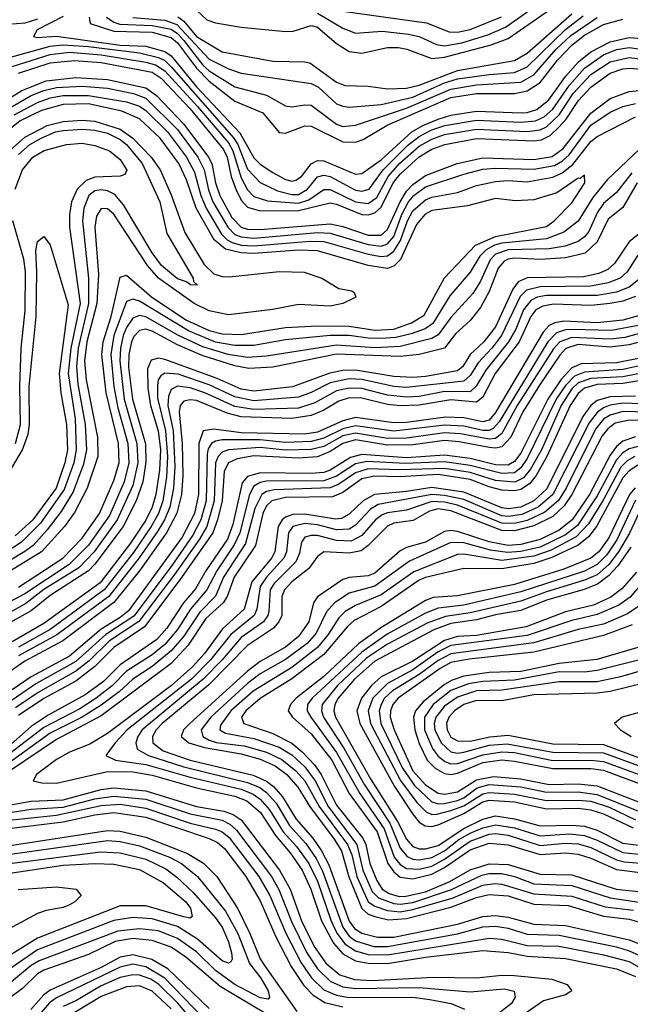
# Model space of a CAD drawing. Header units: inches. Extents: x 501365 to 657855, y 482276 to 547543.
# Tile 510 of 656: x 572054 to 573974, y 535148 to 538242. Entities that reach past the tile are written whole.
import ezdxf

# ---------------------------------------------------------------- set-up
doc = ezdxf.new("R2010")
doc.units = ezdxf.units.IN
doc.header["$MEASUREMENT"] = 0
doc.layers.add('A5573', color=7, linetype='Continuous')

msp = doc.modelspace()

# ---------------------------------------------------------------- linework, layer by layer
at = {"layer": 'A5573', "color": 5}
for points, elevation in [([(572611, 538271), (572642.1, 538242.1), (572670, 538232.3), (572750, 538218.9), (572890, 538204.7), (572913.4, 538206.6), (572970, 538224.3), (572990, 538218.4), (573050, 538167.8), (573090, 538142.4), (573130, 538136.8), (573210, 538154.8), (573245.4, 538154.6), (573271, 538150), (573350, 538119.9), (573390, 538124.7), (573536.6, 538163.4), (573590, 538183), (573770.6, 538310)], 3420), ([(572990, 538262.8), (573070, 538215.2), (573110, 538200.1), (573193.4, 538206.6), (573276.7, 538196.7), (573310, 538189), (573364.2, 538164.2), (573390, 538160.4), (573444.4, 538170), (573525.7, 538194.3), (573581.5, 538218.5), (573687.3, 538292.7)], 3440), ([(572110, 538243.8), (572070, 538231.8), (571990, 538225.3)], 3260), ([(572190, 538252.2), (572109.1, 538210), (572096.9, 538190), (572110, 538186.6), (572169.9, 538190.1), (572370, 538162.6), (572450, 538159.2), (572510, 538142.5), (572530, 538128.7), (572610, 538030.9), (572746.3, 537886.3), (572790, 537807.7), (572810, 537787.9), (572850, 537762.4), (572890, 537740.1), (572910, 537734.4), (572922.5, 537737.5), (572939.6, 537750), (572970, 537789.7), (572990, 537800.2), (573010, 537799.1), (573110, 537757), (573130, 537758.9), (573190, 537802.2), (573286.6, 537890), (573321, 537910), (573369.9, 537930), (573410, 537941.8), (573490, 537954.7), (573630.7, 537949.3), (573650, 537950.2), (573679.9, 537960.1), (573717.5, 537990), (573770, 538063.7), (573811.2, 538110), (573850, 538141.7), (573910, 538172.7), (573970, 538186), (574010, 538182.9)], 3280), ([(572272.2, 538250), (572274.9, 538230), (572350, 538206.4), (572470, 538203.1), (572530, 538186.4), (572550.5, 538170), (572610, 538089.6), (572650, 538048.9), (572730, 537986.3), (572818.4, 537950), (572870, 537888.3), (572890, 537885.5), (572950, 537908.8), (572970, 537907.5), (573070, 537858.9), (573110, 537857.8), (573134.2, 537865.8), (573209.4, 537910.6), (573410, 537997.3), (573490, 538010.6), (573610, 538010.2), (573650, 538018.3), (573690, 538045.1), (573744.5, 538115.5), (573790, 538162.5), (573830, 538193.3), (573890, 538227.5), (573950, 538243.5)], 3320), ([(572326.8, 538250), (572350, 538234.1), (572368.5, 538228.5), (572470, 538224.5), (572530, 538212.2), (572550, 538199.1), (572570, 538177), (572630, 538099.4), (572650, 538081.8), (572730, 538031), (572830, 538004.7), (572890, 537971.9), (572910, 537968), (572950, 537974.8), (572970, 537973.2), (573050, 537914.3), (573070, 537906.5), (573110, 537910.9), (573270, 537964.1), (573410, 538024.5), (573490, 538038), (573630, 538046.4), (573670.5, 538069.5), (573741.2, 538150), (573787.1, 538192.9), (573870, 538249.3)], 3340), ([(572409.7, 538249.7), (572510, 538241.1), (572547.7, 538227.7), (572650, 538118.6), (572710, 538088), (572750, 538074.5), (572970, 538041.9), (572993.7, 538030), (573050, 537977.9), (573070, 537970.1), (573090, 537967.9), (573190, 537976.3), (573290, 537998.5), (573390, 538044.3), (573430, 538056), (573530, 538070.3), (573610, 538076.2), (573650, 538094.6), (573770, 538211.5), (573825.7, 538254.3)], 3360), ([(572551.1, 538251.1), (572570, 538237.2), (572610, 538189.5), (572690, 538141.2), (572850, 538112.3), (572950, 538110.4), (572966.5, 538106.5), (573050, 538045.6), (573075.9, 538035.9), (573150, 538033.8), (573210, 538024.8), (573270, 538027.1), (573310, 538036.4), (573430, 538082.8), (573610, 538113.8), (573650, 538137), (573790, 538260.7)], 3380), ([(573070, 538269.6), (573332.8, 538232.8), (573404.3, 538204.3), (573430, 538203.4), (573470, 538211.6), (573569, 538251)], 3460), ([(572017.3, 538122.6), (572150, 538158.9), (572190, 538163.7), (572270, 538158.1), (572430, 538137.7), (572490, 538123.6), (572510, 538113.9), (572530, 538094.6), (572727.4, 537870), (572739.8, 537850), (572770, 537773), (572810, 537730.7), (572864.7, 537704.7), (572910, 537692.6), (572930, 537693.3), (572959.2, 537710), (572990, 537748.1), (573010, 537754.1), (573030, 537749), (573110, 537706.7), (573130, 537702.9), (573152.6, 537710), (573196.7, 537770), (573273.1, 537846.9), (573310, 537875.6), (573350, 537896.3), (573390.5, 537910), (573490, 537926.4), (573630, 537920.3), (573675.9, 537924.1), (573702.5, 537937.5), (573730, 537961.2), (573783, 538037), (573830.2, 538089.8), (573890, 538132.2), (573930, 538148.8), (573970, 538155), (574090, 538138)], 3260), ([(572030, 538095.4), (572150, 538133.2), (572210, 538140), (572310, 538131.5), (572450, 538109.1), (572480.3, 538100.3), (572510, 538081.7), (572612.7, 537970), (572710, 537854.9), (572724, 537830), (572750, 537744.9), (572770, 537707.1), (572790, 537686.5), (572833.5, 537673.5), (572930, 537666), (572963.4, 537676.6), (573010, 537708.2), (573030, 537708.2), (573110, 537669.4), (573150, 537664.6), (573176.4, 537683.6), (573212.7, 537750), (573248.3, 537790), (573310, 537844.4), (573350, 537867.2), (573390, 537881.1), (573490, 537898.1), (573650, 537891.2), (573690, 537895.7), (573710, 537906), (573750, 537943), (573794.6, 538010), (573850, 538070), (573910, 538109.5), (573970, 538123.4), (574052.8, 538112.8)], 3240), ([(572050, 538074), (572150, 538106.8), (572226, 538114), (572310, 538108), (572470, 538077.8), (572498.7, 538058.7), (572590, 537961.9), (572694.3, 537834.3), (572706.3, 537810), (572719.1, 537750), (572733.3, 537710), (572750, 537675.6), (572770, 537652.8), (572810, 537641.8), (572930, 537642.7), (573030, 537666.4), (573050, 537662.8), (573129.5, 537630.5), (573150, 537628.9), (573170, 537635.6), (573190, 537653), (573228.4, 537730), (573250, 537757.1), (573310, 537811.4), (573350, 537834.9), (573390.4, 537849.6), (573490, 537869.4), (573670, 537862), (573695, 537865), (573721.7, 537878.3), (573750, 537905.3), (573772, 537930), (573811.3, 537988.7), (573850, 538030.6), (573910, 538074.4), (573950, 538088.2), (573970, 538090.2), (574050, 538084.1)], 3220), ([(571990, 537976.8), (572060.5, 538019.5), (572136.7, 538050), (572230, 538060.9), (572330, 538054.2), (572450, 538028), (572484, 538004), (572570, 537913.5), (572647, 537810), (572657.8, 537790), (572669.7, 537729.7), (572682.8, 537690), (572720.7, 537620.7), (572749.9, 537589.9), (572770, 537583.8), (572810, 537582.7), (573030, 537600.5), (573070, 537592.4), (573150, 537565.2), (573190, 537565.5), (573210, 537582.7), (573250.1, 537669.9), (573270, 537703.1), (573290, 537724.2), (573330, 537753.1), (573429.8, 537790.2), (573510, 537808.3), (573670, 537802.6), (573728.1, 537811.9), (573762.5, 537837.5), (573850, 537948.4), (573910, 537994.4), (573970, 538017.1), (574164.8, 538035.2)], 3180), ([(572010, 537958.2), (572090, 538003.9), (572130, 538019.9), (572170, 538029.5), (572250, 538033.6), (572330, 538026.7), (572411.8, 538010), (572450, 537995.6), (572550, 537896.8), (572613.4, 537810), (572633.8, 537770), (572647.5, 537707.6), (572661.4, 537670), (572708.3, 537590), (572730, 537567.7), (572750, 537559.8), (572790, 537556.2), (572990, 537573), (573030, 537571.9), (573150, 537535.7), (573190, 537530.5), (573210, 537538.4), (573230, 537561.2), (573255.2, 537630), (573276.4, 537670), (573292.7, 537690), (573330, 537717.4), (573450, 537757.2), (573510, 537772.3), (573550, 537776.1), (573670, 537772.5), (573735.5, 537784.5), (573761, 537799), (573781.9, 537818.1), (573850, 537910.4), (573910, 537952.1), (573950, 537969.5), (573990, 537979.2)], 3160), ([(572036.4, 537943.6), (572110, 537982.2), (572150, 537996.5), (572190, 538004.4), (572270, 538004.3), (572390, 537984.2), (572430, 537970.9), (572450, 537957.3), (572518.7, 537890), (572578.2, 537810), (572603.2, 537763.2), (572623, 537690), (572639.9, 537650), (572688.5, 537568.5), (572706.5, 537550), (572721.8, 537541.8), (572750, 537534.2), (572790, 537531.7), (572966.1, 537546.1), (573010, 537545.6), (573150, 537505.2), (573190, 537497.8), (573210, 537500.7), (573230, 537514.6), (573251.1, 537548.9), (573273, 537610), (573290, 537642.1), (573330, 537676.3), (573350, 537684.3), (573430, 537699), (573490, 537721), (573550, 537733.7), (573590, 537736.6), (573650, 537733.1), (573730, 537747.2), (573759.3, 537760.7), (573792.7, 537787.3), (573850, 537859.8), (573870, 537875.3), (573990, 537936.6)], 3140), ([(572050, 536459.3), (572189.4, 536550), (572250, 536612.6), (572305.2, 536690), (572350, 536794.1), (572366.2, 536850), (572364.6, 536910), (572325.9, 537070), (572311.8, 537190), (572316.3, 537230), (572341.9, 537310), (572370, 537433.5), (572390, 537439.5), (572469.7, 537370), (572578.5, 537298.5), (572650, 537265.8), (572690, 537254.7), (572750, 537253.4), (572890, 537274.6), (572990, 537280.2), (573090, 537279.6), (573170, 537266.7), (573229.9, 537270.1), (573285.9, 537290), (573325.8, 537314.2), (573390, 537431.4), (573486.7, 537533.3), (573550, 537561.3), (573710, 537592.5), (573734.8, 537610), (573790, 537666.3), (573830.8, 537730), (573830, 537753.7), (573816.3, 537743.7), (573810, 537744.5), (573742.3, 537697.7), (573670, 537676.4), (573612.8, 537672.8), (573550, 537680.7), (573462.3, 537657.7), (573350, 537642.9), (573327.3, 537630), (573301.1, 537598.9), (573251.5, 537488.5), (573231.5, 537468.5), (573210, 537460), (573150, 537469.4), (572990, 537516.2), (572930, 537518.2), (572790, 537507.6), (572749.2, 537509.2), (572700.8, 537520.8), (572665.4, 537550), (572608.3, 537650), (572578.8, 537738.8), (572554, 537790), (572496, 537870), (572430, 537930.3), (572375, 537955), (572270, 537977.5), (572190, 537975.4), (572122.6, 537957.4), (572055.7, 537924.3), (572011.5, 537888.5)], 3120), ([(572022.1, 537830), (572070, 537872.8), (572140.1, 537910), (572190, 537922.6), (572250, 537927), (572290, 537923.4), (572370, 537898), (572409.8, 537870), (572466.8, 537810), (572495.6, 537770), (572530, 537691.6), (572573, 537573), (572633.4, 537473.4), (572664, 537444), (572690, 537435.6), (572713.9, 537433.9), (572870, 537450.8), (572948.7, 537448.7), (573003.9, 537430), (573057.7, 537397.7), (573098, 537390), (573105.2, 537385.2), (573110.4, 537370), (573070.2, 537350), (573030, 537342.4), (572930, 537347), (572850, 537331.6), (572710, 537314.5), (572650, 537327.1), (572602.2, 537350), (572490.6, 537430), (572455.5, 537470), (572350, 537631), (572330, 537647.6), (572310, 537648.9), (572294.9, 537625.1), (572289.7, 537590.3), (572301.3, 537441.3), (572296.7, 537350), (572264.7, 537230), (572257.9, 537170), (572263.1, 537110), (572298.4, 536930), (572299.6, 536870), (572266, 536770), (572226.4, 536693.6), (572195, 536650), (572122, 536570), (571630, 536268.8)], 3080), ([(572050, 537818.8), (572086.1, 537850), (572121.3, 537870), (572166.2, 537890), (572190, 537894.6), (572250, 537898.4), (572290, 537895.4), (572330, 537885.2), (572370, 537865.7), (572390, 537850), (572439.4, 537790), (572494.7, 537670), (572516.7, 537570), (572598.8, 537430), (572599.8, 537419.8), (572612.4, 537407.6), (572591.2, 537408.8), (572578.5, 537418.5), (572550, 537427.8), (572499.8, 537470), (572470, 537509.6), (572380.4, 537660.4), (572352.6, 537692.6), (572330, 537704), (572310, 537707.8), (572290, 537704.1), (572270.7, 537689.3), (572255.4, 537650), (572251, 537610), (572270, 537430), (572270.3, 537350.3), (572237.2, 537210), (572231.9, 537151.9), (572236.7, 537096.7), (572260, 536970), (572264.3, 536890), (572254.8, 536845.1), (572221.7, 536758.3), (572183.8, 536696.2), (572140.5, 536639.5), (572096.1, 536590), (572070, 536570.7), (571630, 536305.5)], 3060), ([(572039.8, 537710), (572062.3, 537770), (572094.8, 537810), (572130.8, 537830.8), (572201.3, 537850), (572250, 537854.1), (572290, 537847), (572336.6, 537830), (572370, 537802.5), (572390.6, 537769.4), (572384.6, 537755.4), (572369.5, 537750.5), (572290, 537747), (572262.6, 537737.4), (572234.6, 537710), (572217, 537670), (572210, 537630), (572210, 537589.9), (572243.6, 537350), (572214.3, 537210), (572206.3, 537130), (572228.1, 536988.1), (572231.3, 536890), (572223.8, 536850), (572193.9, 536766.1), (572119.5, 536660.5), (572059.2, 536600.8), (571890, 536490.7)], 3040), ([(574003.4, 537836.6), (573900.6, 537739.4), (573856.2, 537683.8), (573810, 537608.8), (573765.1, 537574.9), (573710, 537553.1), (573570, 537539.7), (573546.8, 537533.2), (573521, 537519), (573501.1, 537498.9), (573470, 537448.4), (573406, 537374), (573352.6, 537287.4), (573328.9, 537271.1), (573284.6, 537255.4), (573236.4, 537243.6), (573190, 537240.2), (573150, 537241.1), (573090, 537250.3), (573030.3, 537249.7), (572890, 537236.2), (572790, 537218.5), (572730, 537218.8), (572670, 537228.6), (572584.6, 537264.6), (572430, 537357.3), (572410, 537364.1), (572390, 537356.4), (572349.6, 537250), (572340, 537190), (572349.4, 537090), (572362.6, 537022.6), (572393.8, 536910), (572397.2, 536850), (572382.7, 536790), (572336.1, 536683.9), (572270, 536590.6), (572209.4, 536530), (572070, 536438.2), (571970, 536385.2)], 3140), ([(573978.5, 537761.5), (573930, 537699.4), (573890, 537664.2), (573870, 537635.1), (573843.2, 537576.8), (573830, 537559.9), (573810, 537545), (573769.2, 537530.8), (573718.3, 537521.7), (573590, 537519), (573550, 537505), (573532.7, 537487.3), (573501.3, 537418.7), (573478.2, 537381.8), (573410, 537306.1), (573370, 537252.2), (573350, 537240.4), (573250, 537215.6), (573170, 537211.3), (573050, 537219.4), (572830, 537184.4), (572770, 537181.1), (572709.6, 537190.4), (572630, 537214.2), (572550.8, 537250.8), (572450, 537308.6), (572430, 537312.5), (572410, 537304.4), (572390, 537274.9), (572379.6, 537250), (572370.3, 537210), (572368.2, 537170), (572382.7, 537050), (572422.2, 536910), (572425, 536850), (572410, 536778.9), (572360.3, 536670), (572288.1, 536570), (572240.2, 536519.8), (572130, 536451.5), (572072.7, 536407.3), (571982.4, 536357.6)], 3160), ([(573995.6, 537730), (573950, 537651.7), (573904.6, 537615.4), (573870, 537544.4), (573831.5, 537508.5), (573770, 537493.5), (573691.2, 537488.8), (573610, 537492.8), (573590, 537490), (573577, 537483), (573558.5, 537461.5), (573530, 537388), (573502.5, 537337.5), (573470, 537297.2), (573424.6, 537255.4), (573389.9, 537210.1), (573310.4, 537189.6), (573250, 537183.5), (573050, 537190.9), (572850, 537150.1), (572774.3, 537145.7), (572730, 537155), (572627.3, 537187.3), (572550, 537220.3), (572470, 537263.9), (572450, 537269.3), (572430, 537265.2), (572413, 537247), (572405, 537230), (572396.9, 537190), (572396.1, 537150), (572408.4, 537050), (572449, 536909), (572450, 536851.3), (572440.6, 536790), (572420.3, 536730), (572378.7, 536650), (572290, 536530.8), (572270, 536510), (572150, 536433.1), (572090, 536384.7), (572003.3, 536336.7)], 3180), ([(572040.9, 536910), (572056.5, 536970), (572053.9, 537090), (572058.9, 537210), (572071.1, 537328.9), (572072.2, 537450), (572066.6, 537490), (572032.2, 537610)], 3040), ([(574010, 537576.9), (573970, 537544), (573924.3, 537475.7), (573903, 537457), (573875.4, 537444.6), (573826.3, 537433.7), (573650, 537430.8), (573621.3, 537418.7), (573604.2, 537395.8), (573550, 537277.2), (573513.4, 537230), (573470, 537189.9), (573447.4, 537152.6), (573430, 537138.6), (573330, 537120.7), (573290, 537117.8), (573230, 537120.9), (573110, 537140.6), (573070, 537139.8), (573028.8, 537131.2), (572911.8, 537088.2), (572790, 537075.3), (572750, 537081.6), (572674.5, 537114.5), (572510, 537174.2), (572490, 537178.5), (572467.4, 537172.6), (572455.3, 537144.7), (572456.2, 537083.8), (572464.6, 537030), (572488.9, 536950), (572496.1, 536890), (572493.2, 536826.8), (572481.7, 536750), (572470.2, 536710), (572450, 536669.7), (572402.7, 536597.3), (572307.2, 536472.8), (572130, 536344.9), (572030, 536287.2)], 3220), ([(572028.2, 536831.8), (572062.3, 536890), (572080.4, 536939.6), (572085, 536970), (572083.7, 537090), (572105.5, 537310), (572107.7, 537450), (572104, 537516), (572110, 537544.9), (572130, 537560.5), (572150, 537534.9), (572205.9, 537345.9), (572178.4, 537130), (572183, 537070), (572201.1, 536970), (572204.2, 536890), (572196.2, 536850), (572168.8, 536770), (572094.7, 536670), (572040, 536620)], 3020), ([(573997.7, 537502.3), (573964.2, 537450), (573941.9, 537430), (573904.6, 537415.4), (573850, 537404.5), (573690, 537403), (573647.2, 537392.8), (573628, 537372), (573568.9, 537250), (573538.8, 537210), (573495.7, 537164.3), (573470, 537124.1), (573450, 537106.2), (573270, 537086.3), (573230, 537089.5), (573130, 537111.8), (573090, 537113.7), (573030, 537101), (572970, 537070.5), (572930, 537056.2), (572790, 537044.3), (572730, 537056.7), (572650, 537094.8), (572552, 537128), (572510, 537131.2), (572497.4, 537122.6), (572489.5, 537110.5), (572486.8, 537093.2), (572487.3, 537052.7), (572512.6, 536950), (572518.8, 536870), (572515.1, 536804.9), (572503.8, 536730), (572490.2, 536690), (572467.3, 536650), (572411.8, 536568.2), (572319.4, 536450), (572150, 536326.1), (572049.9, 536270.1)], 3240), ([(574005.9, 537430), (573970, 537401.4), (573930, 537385.9), (573870, 537375.4), (573710, 537375.1), (573681.2, 537370), (573660.7, 537359.3), (573638, 537330), (573613.8, 537270), (573590.5, 537230), (573519.3, 537140.7), (573489.5, 537090.5), (573470, 537072.9), (573390, 537073.8), (573310, 537058.2), (573270, 537055.7), (573210, 537062.5), (573130, 537082.9), (573090, 537084.1), (573050, 537075.4), (572981.5, 537038.5), (572930, 537021.3), (572790, 537017), (572730, 537027.1), (572636, 537070), (572590, 537085.4), (572550, 537090.4), (572530, 537079.7), (572521.2, 537058.8), (572520.1, 537030), (572536.4, 536950), (572542, 536838), (572537.5, 536770), (572526.1, 536710), (572509.4, 536670), (572486.6, 536633.4), (572429.3, 536550.7), (572334, 536430), (572170.8, 536309.2), (572050, 536242.8)], 3260), ([(573990, 537372.3), (573950, 537358), (573910, 537350), (573850, 537344.1), (573731.9, 537348.1), (573698.3, 537341.7), (573676.7, 537330), (573660.7, 537310), (573624, 537230), (573548.9, 537130), (573510, 537055.8), (573490, 537040.1), (573410, 537047.8), (573310, 537030.8), (573250, 537028.5), (573210, 537032.7), (573130, 537052.6), (573090, 537053.9), (573056.9, 537043.1), (573010, 537015.2), (572970, 536998.5), (572910, 536988.9), (572750, 536994), (572706.2, 537006.2), (572610, 537045.4), (572590, 537048.1), (572570, 537043.8), (572558.4, 537030), (572554.8, 537010), (572564.6, 536910), (572566.5, 536810), (572562.4, 536750), (572548.2, 536691.8), (572515, 536630), (572430, 536510.2), (572350, 536410.7), (572189.3, 536290.7), (572070, 536226.6), (571987.7, 536170)], 3280), ([(574006.6, 537313.4), (573950, 537297.9), (573870, 537289.8), (573765.2, 537294.8), (573736.9, 537290), (573719.1, 537280.9), (573700, 537260), (573550, 537007.5), (573530, 536984.2), (573510, 536978.1), (573450, 536991.3), (573392.9, 536992.9), (573270, 536976.3), (573230, 536975.5), (573110, 536992.2), (573070, 536981.9), (572990, 536945.6), (572950, 536939.4), (572750, 536944), (572664.2, 536955.8), (572630.2, 536949.8), (572617.1, 536910), (572616.4, 536750), (572603.9, 536690), (572564.2, 536615.8), (572395.6, 536384.4), (572370, 536363.2), (572310, 536326.4), (572210, 536242.3), (572090, 536177.3), (572030, 536136.3)], 3320), ([(573998.3, 537281.7), (573914.8, 537265.2), (573790, 537269.1), (573770, 537268), (573741.5, 537258.5), (573714.1, 537230), (573561.2, 536978.8), (573542.3, 536957.7), (573530, 536951.7), (573510, 536951.7), (573450, 536964.9), (573390, 536967.9), (573230, 536949.5), (573110, 536965.5), (573070, 536956.7), (573010, 536926.7), (572970, 536916.6), (572890, 536914), (572810, 536922.1), (572690, 536921.6), (572670, 536918.2), (572656.8, 536910), (572646.8, 536893.2), (572643.5, 536876.5), (572640.3, 536730), (572623.3, 536670), (572597.7, 536622.3), (572530, 536523.6), (572412.4, 536367.6), (572324.5, 536310), (572230, 536225.2), (572104.8, 536155.2), (572030, 536104)], 3340), ([(574052.6, 537270), (573956.2, 537243.8), (573910, 537238.8), (573790, 537244), (573752.3, 537230), (573732.5, 537207.5), (573618.4, 537030), (573570, 536942.2), (573550, 536926), (573530, 536923.6), (573440.3, 536940.3), (573390, 536943.6), (573270, 536927.3), (573210, 536926.2), (573110, 536943.3), (573070, 536934), (573010, 536901.1), (572970, 536891.5), (572890, 536889.9), (572810, 536898.1), (572710, 536890.3), (572690, 536882.9), (572677.9, 536870), (572670, 536850), (572665.2, 536730), (572642.6, 536650), (572619.6, 536610), (572540.9, 536499.1), (572428.8, 536351.2), (572336, 536290), (572272.4, 536227.6), (572230, 536194.4), (572111.7, 536128.3), (572040.4, 536079.6)], 3360), ([(574087.7, 537252.3), (573970, 537220.3), (573910, 537213.1), (573810, 537221.3), (573771.5, 537208.5), (573752.3, 537187.7), (573690, 537097.3), (573635.7, 537010), (573597.7, 536930), (573570, 536900.4), (573550, 536895.6), (573530, 536897.4), (573435.9, 536915.9), (573390, 536919.7), (573290, 536906), (573210, 536904.9), (573110, 536921.8), (573070.1, 536910), (573030, 536884.9), (572990, 536868.4), (572930, 536864.6), (572790, 536871.2), (572737.4, 536862.6), (572710.3, 536849.7), (572696.4, 536823.6), (572690.2, 536730), (572676, 536670), (572661.1, 536630), (572557.8, 536482.2), (572445.9, 536334.1), (572350, 536268.9), (572290, 536209.8), (572230, 536163.4), (572130, 536108.8), (572050, 536055.1)], 3380), ([(574094.1, 537174.1), (573950, 537143.2), (573830, 537134.4), (573797.9, 537122.1), (573770, 537093.2), (573741, 537050), (573650, 536863), (573630, 536833.5), (573610, 536818.4), (573570, 536815.7), (573470, 536841.1), (573390, 536852.4), (573267.2, 536847.2), (573146.3, 536853.7), (573110, 536846), (573050, 536808.2), (573010, 536793.5), (572830, 536791.5), (572810, 536787.6), (572790, 536776), (572775.9, 536750), (572745.8, 536630), (572728.2, 536591.8), (572673.2, 536510), (572642.2, 536450), (572590.6, 536390), (572550, 536325.5), (572510, 536279), (572470, 536245.9), (572390, 536194.6), (572345.9, 536150), (572294.1, 536110), (572243, 536077), (572130, 536018.2), (571961.6, 535890)], 3440), ([(574010, 537179.2), (573930, 537163.8), (573819, 537161), (573790, 537148.6), (573755.5, 537110), (573714.4, 537050), (573630, 536879.7), (573610, 536853.8), (573590, 536842.5), (573550, 536843.3), (573470, 536863.7), (573390, 536873.9), (573270, 536865.5), (573130, 536876.3), (573094.1, 536865.9), (573030, 536826.8), (573010, 536819.4), (572970, 536816.1), (572810, 536818), (572770, 536806.7), (572753.3, 536786.6), (572723.8, 536656.2), (572707.4, 536610), (572639, 536510), (572606.3, 536453.7), (572568.4, 536410), (572516.8, 536330), (572485.2, 536294.8), (572370, 536215), (572317.6, 536162.4), (572259.9, 536120.1), (572143.4, 536056.6), (572090, 536020.9), (572009.3, 535950)], 3420), ([(574090, 537147.4), (573950, 537120.3), (573850, 537114.7), (573810, 537101.4), (573790, 537081.8), (573756.9, 537030), (573694.2, 536890), (573660, 536830), (573637.5, 536802.5), (573610.7, 536789.3), (573550, 536794.4), (573470, 536818.8), (573390, 536831.5), (573247.7, 536827.7), (573150, 536831.1), (573110, 536818.1), (573057.6, 536782.4), (573030, 536770.8), (572854.9, 536765.1), (572830, 536759.3), (572815.2, 536750), (572793.6, 536706.4), (572763.8, 536596.2), (572695, 536490), (572669.2, 536430.8), (572619.7, 536380.3), (572570, 536304.5), (572530, 536258.6), (572470, 536209.4), (572409.8, 536170.2), (572366.1, 536130), (572310, 536087.7), (572250, 536050.3), (572150, 536000.1), (571970, 535871.1)], 3460), ([(574090, 537121.6), (573950, 537099), (573870, 537096.3), (573830, 537084.6), (573810, 537067.5), (573785.1, 537030), (573711.5, 536870), (573677.8, 536810), (573656.7, 536783.3), (573630, 536765.9), (573610, 536761.2), (573570, 536763.5), (573530, 536773.7), (573470, 536796.9), (573370, 536812.8), (573250, 536806), (573170, 536807.4), (573130, 536799.7), (573070, 536756.7), (573037.5, 536742.5), (572890, 536740.4), (572846.6, 536730), (572830, 536714.5), (572818, 536690), (572795.6, 536590), (572727.8, 536490), (572705.8, 536430), (572694, 536410), (572639.5, 536360.5), (572583.8, 536276.2), (572530, 536219.3), (572310, 536055), (572170, 535980.3), (571972, 535848)], 3480), ([(573990, 537059.3), (573910, 537056.6), (573870, 537045.3), (573849.7, 537030), (573825, 536995), (573711.8, 536768.2), (573670.7, 536730), (573630, 536710.6), (573590, 536705.2), (573570, 536708), (573450, 536757.8), (573350, 536772.4), (573270, 536759.4), (573169.9, 536750.1), (573134.1, 536730), (573090, 536688.2), (573065.5, 536674.5), (573047.1, 536672.9), (572950, 536688.7), (572913, 536687), (572890, 536679.1), (572878.6, 536670), (572866.9, 536650), (572856.4, 536570), (572845.1, 536550), (572784.2, 536475.8), (572759.5, 536390), (572691.9, 536328.1), (572634.7, 536250), (572598.1, 536210), (572531.4, 536150), (572330, 535999.4), (572274.2, 535965.8), (572210, 535939.9), (572170, 535917.4), (572106.5, 535870), (572096.6, 535850), (572123.9, 535843.9), (572170, 535843.1), (572330, 535879.5), (572410, 535878.7), (572470, 535868.2), (572610, 535828.7), (572730, 535802.1), (572767.9, 535787.9), (572810.5, 535750.5), (572858.6, 535678.6), (572904.2, 535624.2), (572942.1, 535570), (572969.6, 535510), (573002.4, 535410), (573040.5, 535340.5), (573070, 535306.9), (573110, 535284.4), (573150, 535276.7), (573210, 535276.5), (573330, 535296.3), (573510, 535317), (573589.7, 535310.3), (573650, 535299), (573770, 535292), (573930, 535259.2), (573990, 535235.3)], 3520), ([(574010, 537035.3), (573950, 537036.8), (573910, 537031.3), (573890, 537022.7), (573870, 537008.3), (573844.7, 536975.3), (573730.3, 536749.7), (573684.4, 536710), (573633, 536687), (573590, 536680.5), (573570, 536683.1), (573450, 536734.3), (573390, 536747.3), (573350, 536750.5), (573181.5, 536718.5), (573156.5, 536703.5), (573110, 536653.7), (573090, 536641.6), (573050, 536639.3), (572990, 536654.6), (572950, 536658.8), (572912.4, 536650), (572899, 536630), (572893, 536570), (572884.4, 536550), (572829.5, 536490), (572810, 536460.9), (572799.8, 536390), (572790.7, 536370), (572717.3, 536310), (572653.6, 536230), (572593.7, 536170), (572392.2, 536010), (572353.7, 535970), (572325, 535930), (572355.2, 535915.2), (572450, 535901.4), (572590, 535861.6), (572750, 535823.6), (572788.4, 535808.4), (572810, 535793), (572839.3, 535759.3), (572882.7, 535690), (572924.2, 535644.2), (572963.3, 535590), (572990, 535534.8), (573032, 535412), (573051.5, 535371.5), (573077.2, 535337.2), (573110, 535315.5), (573150, 535304.4), (573210, 535303.1), (573530, 535356.1), (573570, 535353.1), (573650, 535333), (573750, 535330.2), (573890, 535303.9), (573970, 535282.1), (574027.3, 535250)], 3540), ([(574030, 537008.9), (573950, 537010.7), (573910, 536999.6), (573890, 536986.5), (573864.9, 536955.1), (573772, 536770), (573748.3, 536731.7), (573705.5, 536694.5), (573650, 536668.5), (573610, 536658.6), (573570, 536659.6), (573430, 536716.8), (573390, 536726.3), (573350, 536727.6), (573270, 536700.4), (573210, 536692.7), (573193.9, 536686.1), (573173, 536670), (573130, 536621.6), (573096.3, 536603.7), (573050, 536605.5), (572990, 536620.9), (572970, 536621.6), (572950, 536615.8), (572939.7, 536600.3), (572933.9, 536566.1), (572921.8, 536538.2), (572854.1, 536470), (572841.5, 536450), (572837, 536383), (572834.1, 536370), (572820.9, 536350), (572750, 536300.3), (572690.4, 536230), (572630.5, 536169.5), (572438.6, 536010), (572425.3, 535990), (572419.2, 535970), (572423.6, 535950), (572458.8, 535930), (572570, 535894.2), (572770, 535845.1), (572809.1, 535829.1), (572830, 535814), (572859.8, 535779.8), (572902, 535710), (572953.1, 535653.1), (572985.9, 535605.9), (573005.9, 535565.9), (573070.2, 535390.2), (573090, 535361.9), (573110, 535347.5), (573167.7, 535330), (573210, 535330), (573430, 535369.1), (573510, 535390.9), (573550, 535393.2), (573590, 535386.7), (573650, 535368.4), (573750, 535365), (573930, 535328.2), (573970, 535316.4), (574010, 535297.8)], 3560), ([(574030, 536983), (573970, 536983.8), (573926.1, 536973.9), (573903, 536957), (573885.4, 536934.6), (573789.7, 536750.3), (573765.8, 536714.2), (573730, 536681.3), (573670, 536651.4), (573610, 536635.5), (573570, 536636.8), (573410, 536699.1), (573370, 536704.9), (573342.4, 536697.6), (573291.3, 536668.7), (573230, 536660), (573210, 536651.1), (573150, 536590.2), (573127.1, 536572.9), (573090, 536566), (573010, 536569.6), (572990, 536555.3), (572962.6, 536517.4), (572910, 536475.8), (572886.3, 536450), (572878.5, 536430), (572877.7, 536370), (572869.1, 536350), (572851.9, 536330), (572770, 536275.9), (572648.5, 536151.5), (572502, 536030), (572482.7, 536010), (572471, 535990), (572472.4, 535970), (572504.6, 535944.6), (572590, 535915), (572788.1, 535868.1), (572829.7, 535849.7), (572852.3, 535832.3), (572879.9, 535799.9), (572923.2, 535730), (572975.4, 535670), (573003.3, 535630), (573025.9, 535585.9), (573089.5, 535409.5), (573106.2, 535386.2), (573130, 535371.2), (573178.4, 535358.4), (573230, 535359.2), (573430, 535399.6), (573510, 535423.9), (573550, 535427.5), (573590, 535421.6), (573670, 535399.9), (573770, 535395.5), (573970, 535350.7), (574010, 535334.9)], 3580), ([(573990, 536931.2), (573950, 536917.3), (573930, 536900.6), (573910, 536873.8), (573845.1, 536750), (573791.1, 536670), (573750, 536638.4), (573690, 536609.2), (573630, 536593.1), (573590, 536590.1), (573530, 536601.6), (573430, 536633.8), (573410, 536637.3), (573390, 536634.2), (573330, 536599.9), (573270, 536583.6), (573250, 536573.2), (573170, 536503.1), (573150, 536494.1), (573090, 536489), (573070, 536483.1), (572990, 536428.3), (572977.6, 536410), (572963.2, 536350), (572930, 536304.1), (572889.2, 536270.8), (572810, 536225.5), (572770, 536195.3), (572588.8, 536030), (572568.7, 536010), (572561.6, 535990), (572585.6, 535970), (572634.9, 535954.9), (572750, 535935.3), (572810, 535918.3), (572857, 535897), (572893.3, 535870), (572928.8, 535830), (572967, 535767), (573040.6, 535670), (573065.2, 535630), (573088.8, 535548.8), (573129.4, 535449.4), (573150, 535431.5), (573170, 535424), (573213.5, 535413.5), (573270, 535417.3), (573410, 535452.7), (573490, 535483.4), (573530, 535493.1), (573590, 535488.4), (573670, 535462.4), (573778, 535458), (573890, 535425.3), (573970, 535415.2), (574021.2, 535401.2)], 3620), ([(574030, 536909), (573970, 536894.1), (573950, 536881.2), (573930, 536859.2), (573870, 536745.9), (573807.3, 536652.7), (573770, 536623.8), (573690, 536584.9), (573630, 536570.8), (573587.7, 536567.7), (573534.7, 536574.7), (573450, 536597.8), (573410, 536599.5), (573279.5, 536540.5), (573170, 536461.6), (573090, 536440.5), (573043.6, 536410), (573018.9, 536381.1), (572985.6, 536314.4), (572957.8, 536282.2), (572890, 536231.2), (572810, 536186.7), (572770, 536156.6), (572655.3, 536050), (572624.8, 536010), (572630.1, 535990), (572650, 535978.5), (572671.1, 535971.1), (572760.1, 535960.1), (572830, 535940.5), (572877.7, 535917.7), (572922, 535882), (572950.2, 535850.2), (572995.1, 535770), (573084.4, 535650), (573098, 535618), (573113.6, 535550), (573150, 535470), (573170, 535456), (573210, 535442.5), (573250, 535438.4), (573290, 535445.4), (573417.1, 535482.9), (573510, 535522.8), (573547.6, 535527.6), (573570, 535525.5), (573670, 535495.2), (573790, 535488.1), (573894.3, 535454.3), (573983.9, 535443.9)], 3640), ([(573987.8, 536870), (573964.3, 536855.7), (573944.4, 536835.6), (573888.2, 536731.8), (573842.1, 536657.9), (573803.1, 536616.9), (573724.7, 536575.3), (573670, 536556.1), (573570, 536543.2), (573450, 536562.5), (573430, 536561.8), (573293.4, 536506.6), (573190, 536434.6), (573110, 536401.6), (573077.7, 536382.3), (573057.8, 536362.2), (573023.8, 536310), (572990, 536268.8), (572910, 536206.7), (572787.8, 536132.2), (572718.2, 536070), (572684.8, 536024.8), (572683.4, 536010), (572700.5, 536000.5), (572790, 535983.7), (572870, 535956.4), (572910, 535931.5), (572950, 535894.2), (572982.7, 535850), (573023.3, 535770), (573114.3, 535650), (573133.2, 535570), (573162.3, 535502.3), (573182.4, 535482.4), (573230, 535464.3), (573250, 535462.2), (573290, 535468), (573411.3, 535508.7), (573506.7, 535553.3), (573530, 535558.6), (573570, 535558.5), (573610, 535549.2), (573670, 535526.9), (573790, 535521.2), (573910, 535482.1), (574030, 535465.1)], 3660), ([(573997.9, 536842.1), (573970, 536824.3), (573950, 536802.2), (573867.2, 536650), (573842.6, 536617.4), (573810, 536591.3), (573727.5, 536552.5), (573670, 536533.3), (573570, 536516.2), (573450, 536517.9), (573330.3, 536489.7), (573310, 536480.4), (573190, 536398.5), (573105.6, 536354.4), (573084.5, 536335.5), (573010, 536247.6), (572910, 536170.5), (572810, 536109.5), (572765.1, 536070), (572751.5, 536050), (572758.1, 536030), (572850, 535999.4), (572910, 535968.6), (572941.9, 535941.9), (572980.4, 535900.4), (573001.4, 535870), (573050, 535773.4), (573132.6, 535670), (573142.5, 535650), (573154.5, 535590), (573177, 535537), (573193.6, 535510), (573215.7, 535495.7), (573247.2, 535487.2), (573267.6, 535487.6), (573330, 535501.8), (573406.1, 535533.9), (573470, 535571), (573530, 535589.9), (573590, 535587.5), (573690, 535556.6), (573790, 535555.3), (573929.8, 535509.8), (574010, 535501.3)], 3680), ([(573988.7, 536771.3), (573971.4, 536750), (573906, 536614), (573874.5, 536570), (573850, 536549.6), (573764.5, 536515.5), (573610, 536467.7), (573430, 536431.3), (573354.1, 536425.9), (573330, 536416.6), (573189.4, 536330.6), (573119.5, 536280.5), (573010, 536178.2), (572923.6, 536110), (572905.6, 536090), (572898.5, 536070), (572911.4, 536050), (572970, 535998), (573035.3, 535915.3), (573090.2, 535810), (573177.6, 535690), (573211, 535590), (573230, 535563.8), (573250, 535547.4), (573290, 535542.5), (573350, 535556.5), (573390, 535577.8), (573470, 535633), (573530, 535654.1), (573590, 535649.6), (573690, 535618.5), (573770, 535623.7), (573810, 535619.5), (573850, 535607), (573930, 535571.4), (574030, 535559.1)], 3720), ([(573990, 536732.1), (573931.9, 536608.1), (573899.8, 536560.2), (573870, 536529.6), (573830, 536509.4), (573630, 536444.2), (573450, 536402.2), (573370, 536393.2), (573330, 536377.6), (573209.3, 536310.7), (573130, 536254.2), (572973.2, 536110), (572958.6, 536090), (572957.6, 536070), (572969.1, 536050), (573050, 535939.6), (573122.9, 535810), (573199.6, 535699.6), (573231.3, 535610), (573250, 535586.8), (573270, 535575.2), (573310, 535572.5), (573350, 535582.3), (573390, 535603.9), (573470, 535660.8), (573530, 535682.3), (573550, 535684.4), (573590, 535679), (573690, 535647.4), (573770, 535654.8), (573810, 535652), (573850, 535640.4), (573930, 535601.5), (573955.2, 535595.2), (574030, 535589.1)], 3740), ([(574010, 536711), (573971, 536629), (573936.5, 536570), (573906.6, 536530), (573870, 536498.1), (573830, 536480.4), (573710, 536444.3), (573630, 536414.7), (573470, 536378.3), (573393.1, 536366.9), (573334.7, 536345.3), (573210, 536279.9), (573144.6, 536235.4), (573053, 536150), (573005.3, 536090), (573002.8, 536070), (573009.3, 536050), (573072.6, 535952.6), (573137.9, 535837.9), (573217.2, 535717.2), (573250, 535638.3), (573272, 535612), (573290, 535604.1), (573310, 535602.3), (573350, 535609.3), (573390, 535630.2), (573434.6, 535665.4), (573470, 535686.2), (573510, 535702.8), (573550, 535712.4), (573610, 535702.9), (573690, 535677.6), (573783.7, 535683.7), (573830, 535678.6), (573870, 535664.2), (573950, 535625.1), (574050, 535614.2)], 3760), ([(573975, 536585), (573934.2, 536525.8), (573905.5, 536494.5), (573871.2, 536468.7), (573828.5, 536451.5), (573710, 536418.4), (573630, 536385.7), (573550, 536372), (573490, 536356.3), (573410, 536345.2), (573355.6, 536324.4), (573170, 536226.1), (573106.8, 536170), (573055.5, 536110), (573045.1, 536090), (573041.8, 536070), (573046.4, 536050), (573157, 535857), (573242.1, 535722.1), (573270, 535666.9), (573290, 535643.9), (573310, 535636.5), (573330, 535636.1), (573370, 535647.2), (573450, 535700.4), (573510, 535729.6), (573550, 535740), (573610, 535731.1), (573690, 535708.6), (573790, 535711.2), (573830, 535707.9), (573870, 535695.6), (573950, 535654.4), (574050, 535641.8)], 3780), ([(573993.6, 536506.4), (573946.7, 536453.3), (573912.9, 536427.1), (573857.8, 536402.2), (573770, 536381.1), (573646.2, 536333.8), (573490, 536307), (573430, 536304.1), (573390, 536291.4), (573290, 536226), (573190, 536177.3), (573160.1, 536150), (573128.6, 536110), (573114.1, 536070), (573123, 536030), (573232.8, 535832.8), (573290, 535745.3), (573310, 535720.5), (573328.4, 535708.4), (573350, 535706.6), (573370, 535712), (573450, 535747.7), (573510, 535784), (573530, 535789.9), (573610, 535783.9), (573710, 535762.4), (573810, 535764), (573850, 535759.1), (573890, 535746.4), (573982.5, 535702.5)], 3820), ([(574019, 536481), (573973, 536427), (573938.1, 536401.9), (573870, 536372.9), (573790, 536354.5), (573650, 536306.9), (573410, 536275.6), (573370, 536255.4), (573290, 536198.9), (573210, 536156.2), (573164.2, 536110), (573149.7, 536070), (573156.4, 536030), (573251.6, 535851.6), (573302.4, 535782.4), (573332.3, 535752.3), (573350, 535744.8), (573365, 535745), (573410, 535756.6), (573450, 535771.5), (573510, 535809.6), (573530, 535813.9), (573610, 535808.8), (573710, 535788.8), (573810, 535789.9), (573850, 535785.9), (573907.6, 535767.6), (573990, 535728.1)], 3840), ([(574000.4, 536399.6), (573964.7, 536375.3), (573890, 536343.1), (573810, 536325.6), (573670, 536283.6), (573410, 536249.6), (573370, 536228.9), (573310, 536184), (573226.5, 536133.5), (573201.4, 536110), (573190, 536090.6), (573184.6, 536070), (573189.5, 536030), (573257.5, 535890), (573295.4, 535835.4), (573350, 535784.6), (573370, 535778.4), (573390, 535778.9), (573430, 535788.5), (573450, 535797.3), (573492, 535828), (573530, 535838.4), (573630, 535831), (573710, 535814.6), (573810, 535815.7), (573870, 535807.8), (574010, 535751.2)], 3860), ([(573979.3, 536340.7), (573890, 536307), (573670, 536254.9), (573466.9, 536233.1), (573410, 536221.8), (573376.4, 536203.6), (573243.9, 536110), (573227, 536090), (573219.8, 536070), (573219.2, 536050), (573231.7, 536010), (573290, 535881.6), (573330, 535837.7), (573370, 535811.9), (573390, 535808.7), (573430, 535815.8), (573490, 535853.7), (573544.1, 535864.1), (573630, 535856.2), (573718.9, 535838.9), (573810, 535841.3), (573870, 535834.3), (574010, 535780.5)], 3880), ([(574030, 536278.8), (573868.3, 536231.6), (573750, 536219.5), (573630, 536193.8), (573530, 536190.6), (573450, 536178.9), (573413.4, 536166.6), (573390, 536152.8), (573322, 536098), (573298.4, 536070), (573291.6, 536050), (573295.9, 536010), (573310, 535967.4), (573335.2, 535915.2), (573359.8, 535890), (573390, 535873.6), (573410, 535870.2), (573430, 535874.3), (573510, 535907.7), (573570, 535916), (573610, 535912.4), (573730, 535888.5), (573849.5, 535889.5), (573890, 535883.5), (574010, 535838.3)], 3920), ([(574008, 536232), (573870, 536196.6), (573830, 536191.7), (573750, 536193.3), (573610, 536166.8), (573510, 536162.6), (573465.2, 536154.8), (573410, 536134.2), (573353.9, 536090), (573327.2, 536050), (573326.5, 536010), (573351.4, 535951.4), (573368.3, 535928.3), (573390.6, 535910.6), (573410, 535904.1), (573430, 535904.8), (573510, 535932.4), (573570, 535941.5), (573610, 535938.8), (573730, 535914.4), (573850, 535915.2), (573890, 535910.8), (574010, 535866.9)], 3940), ([(574110, 536225.6), (573943.4, 536176.6), (573870, 536161.8), (573750, 536160.9), (573570, 536135.1), (573490, 536132.7), (573430, 536113.3), (573390, 536084.4), (573362.8, 536050), (573357.5, 536030), (573359.3, 536010), (573379, 535970), (573410, 535941.8), (573430, 535937.6), (573450, 535940.3), (573530, 535962.5), (573586.9, 535966.9), (573730, 535940.4), (573890, 535937.8), (574010, 535894.1)], 3960), ([(574090, 536174.5), (573910, 536130.7), (573870, 536125.7), (573670, 536120.6), (573570, 536102.1), (573490, 536102.7), (573450, 536090.1), (573420.7, 536070), (573403.4, 536050), (573395.9, 536030), (573397.5, 536010), (573410, 535987.9), (573430, 535975.7), (573470, 535975), (573531.7, 535988.3), (573590, 535993.4), (573730, 535966.8), (573890, 535964.2), (574010, 535919.3)], 3980), ([(574090, 536089.3), (573948.2, 536050), (573923.7, 536030), (573943, 536010), (573976.2, 535990)], 4020), ([(572024.7, 535775.3), (572090, 535786.6), (572190, 535790.9), (572310, 535823.5), (572350, 535828.2), (572450, 535819), (572610, 535769.9), (572695.2, 535755.2), (572724.9, 535744.9), (572750, 535727.5), (572870.4, 535570), (572904.5, 535510), (572940.3, 535410), (572979.7, 535330), (573016.8, 535276.8), (573060.1, 535240.1), (573106.1, 535226.1), (573163.2, 535223.2), (573353.7, 535233.7), (573490, 535231.1), (573570, 535239.8), (573610, 535238.8), (573727.1, 535227.1), (573775.7, 535210), (573790.1, 535189.9), (573770, 535177.9), (573701.2, 535158.8), (573629.6, 535110)], 3480), ([(572030, 535752), (572090, 535761.6), (572190, 535767.9), (572290, 535793.9), (572350, 535802.3), (572450, 535792.4), (572590, 535746.2), (572690, 535726.1), (572714.4, 535714.4), (572735.6, 535695.6), (572845.3, 535550), (572869, 535509), (572908.3, 535408.3), (572956.5, 535310), (572990, 535259.2), (573030, 535221), (573070, 535203.2), (573110, 535197.1), (573310, 535200.3), (573470, 535187.4), (573576.9, 535196.9), (573608.8, 535188.8), (573611.9, 535170), (573600.3, 535150), (573547.6, 535110)], 3460), ([(572030, 535727.7), (572170, 535742.4), (572310, 535772.9), (572370, 535776.4), (572450, 535764.7), (572590, 535716.7), (572670, 535698), (572690, 535690), (572712.4, 535672.4), (572806, 535550), (572840.5, 535490), (572891, 535371), (572938.4, 535278.4), (572971.1, 535231.1), (573010, 535193.9), (573050, 535176.4), (573090, 535169.4), (573290, 535170.8), (573343.4, 535163.4), (573410.2, 535150), (573452.8, 535132.8)], 3440), ([(572010, 535698.9), (572190, 535721.8), (572290, 535743.6), (572350, 535751.2), (572450, 535735.7), (572649.5, 535669.5), (572676, 535656), (572697.8, 535637.8), (572764.9, 535550), (572810, 535472.9), (572859.6, 535359.6), (572907.2, 535267.2), (572947.4, 535207.4), (572976.2, 535176.2), (573013.5, 535153.5), (573070, 535140.2)], 3420), ([(572010, 535645.4), (572330, 535693.9), (572370, 535692.3), (572450, 535673.6), (572581.9, 535621.9), (572631.6, 535591.6), (572673.9, 535550), (572738.4, 535450), (572777.7, 535370), (572810, 535290.5), (572823.2, 535270), (572925.2, 535125.2)], 3380), ([(572010, 535617.2), (572330, 535662.5), (572370, 535660), (572430, 535646.4), (572524.6, 535610), (572562.5, 535590), (572612.4, 535550), (572700.9, 535440.9), (572740.1, 535370), (572776.6, 535276.6), (572811.9, 535230), (572834.7, 535190), (572839.6, 535170), (572835.5, 535164.5), (572810, 535168.6), (572730, 535210), (572670, 535254.4), (572610, 535313), (572550, 535354.8), (572490, 535378.3), (572430, 535385.1), (572362.1, 535377.9), (572115.2, 535284.8), (572090, 535269.8), (572010, 535204.2)], 3360), ([(572030, 535591.1), (572307.4, 535627.4), (572370, 535624.4), (572450, 535604.1), (572513.3, 535573.3), (572547.7, 535547.7), (572599.5, 535499.5), (572670, 535419.7), (572690.9, 535390), (572710, 535344), (572719.8, 535310), (572721.8, 535290), (572718.1, 535281.9), (572710, 535276.9), (572690, 535284.6), (572613.1, 535353.1), (572550, 535392), (572470, 535416.7), (572410, 535420.6), (572350, 535411.6), (572110, 535319.1), (571970, 535223.5)], 3340), ([(572030, 535561.4), (572190, 535584.8), (572290, 535590.9), (572350, 535588.5), (572430, 535571.7), (572506.4, 535530), (572576.7, 535470), (572591.1, 535450), (572596.6, 535423.4), (572590, 535418.7), (572570, 535422.6), (572450, 535457), (572370, 535457.3), (572110, 535356.1), (571950, 535257.1)], 3320), ([(572048.6, 535508.6), (572170, 535516.9), (572231.5, 535510), (572247.5, 535490), (572227.4, 535470), (572210, 535460.4), (572190, 535451.7), (572137.3, 535442.7), (572110, 535433.2), (571930, 535336.4)], 3280), ([(572875.7, 535090), (572683.8, 535203.8), (572575.8, 535295.8), (572530, 535327.5), (572470, 535348.6), (572410, 535355.2), (572354.3, 535345.7), (572270, 535304.5), (572130, 535255.5), (572110, 535243.9), (572062.9, 535197.1), (572030, 535173.4), (571930, 535122.7)], 3380), ([(572650, 535135), (572519.9, 535259.9), (572468.9, 535288.9), (572410, 535302.9), (572370, 535296), (572310, 535263.5), (572150, 535192.6), (572130, 535177.2), (572088.4, 535131.6)], 3420), ([(572630, 535106.4), (572510.5, 535230.5), (572450, 535266), (572410, 535274.4), (572370, 535264.5), (572170, 535167.9), (572147.8, 535152.2), (572101.4, 535098.6)], 3440), ([(572610, 535082.6), (572551.3, 535151.3), (572491.2, 535210), (572466.5, 535226.5), (572430, 535239.4), (572410, 535240.8), (572370, 535232.4), (572310, 535205.9), (572230, 535159.2), (572190, 535141.3)], 3460), ([(572530, 535134), (572470, 535189.1), (572430, 535205.6), (572390, 535202.4), (572310, 535172.2), (572190, 535100.6)], 3480)]:
    msp.add_lwpolyline(points, dxfattribs=dict(at, elevation=elevation))

doc.saveas('drawing.dxf')
